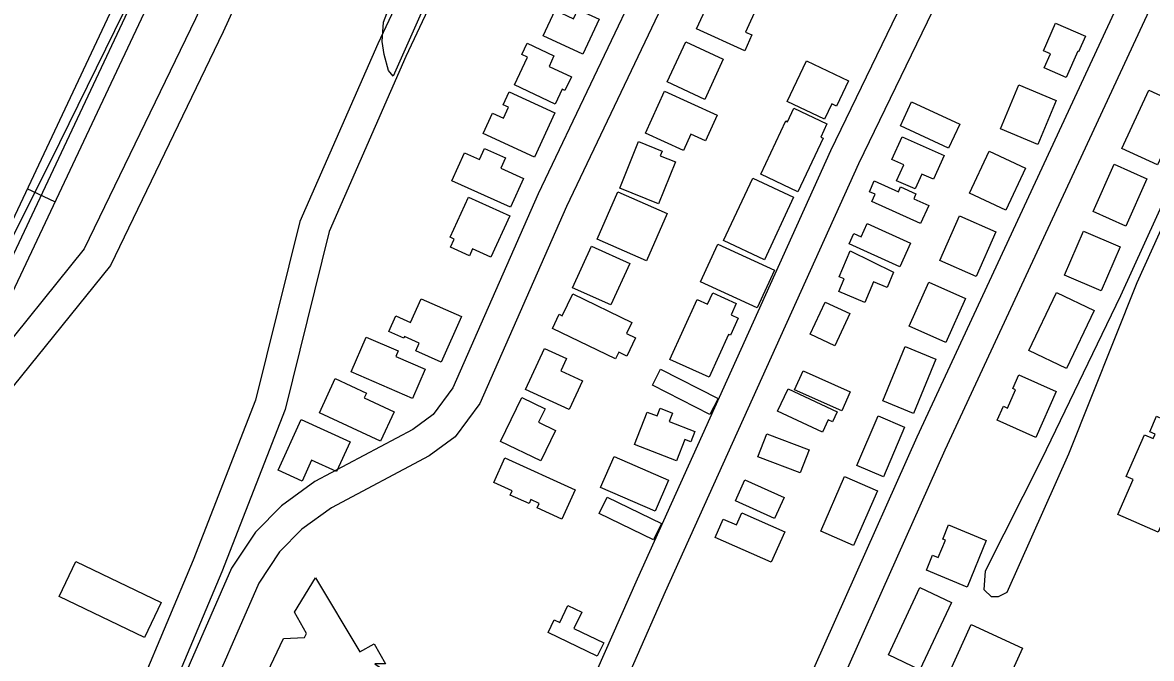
# Model space of a CAD drawing. Extents: x 3704301 to 3742427, y 506229 to 532009.
# Drawn here: x 3722946 to 3724042, y 523018 to 523636 of the extents above; entities that cross this region are included whole.
import ezdxf

# ---------------------------------------------------------------- set-up
doc = ezdxf.new("R2010")
doc.units = 0
for name, color, linetype in [('V-BLDG-OTLN', 7, 'Continuous'), ('V-ROAD-CNTR', 7, 'Continuous'), ('V-SITE-OTLN', 7, 'Continuous'), ('V-SITE-VEGE', 7, 'Continuous')]:
    doc.layers.add(name, color=color, linetype=linetype)

msp = doc.modelspace()

# ---------------------------------------------------------------- linework, layer by layer
at = {"layer": 'V-BLDG-OTLN'}
for points in [[(3723615.2, 523671.9), (3723659.6, 523652), (3723648, 523626.3), (3723654.1, 523623.6), (3723647.2, 523608.3), (3723600.4, 523629.4), (3723610.8, 523652.4), (3723607.1, 523654)], [(3723485.1, 523648.3), (3723505.7, 523638.8), (3723489.9, 523604.9), (3723451.3, 523622.9), (3723462.8, 523647.7), (3723480.8, 523639.3)], [(3723949.2, 523635.1), (3723978.1, 523622.5), (3723971.5, 523607.3), (3723970.7, 523607.7), (3723959.5, 523582.2), (3723938.2, 523591.6), (3723944.1, 523605.1), (3723937.4, 523608.1)], [(3723589.9, 523616.9), (3723626.3, 523600), (3723608.3, 523561), (3723571.9, 523577.9)], [(3723463, 523556.3), (3723423.3, 523575.1), (3723436.1, 523602), (3723430.5, 523604.7), (3723435.7, 523615.7), (3723461.8, 523603.3), (3723457, 523593.1), (3723478.7, 523582.8), (3723472.5, 523569.7), (3723469.9, 523570.9)], [(3723724.7, 523541.8), (3723688.3, 523559), (3723707, 523598.6), (3723748.1, 523579.1), (3723736.4, 523554.5), (3723731.8, 523556.7)], [(3723949.8, 523559.9), (3723931.8, 523517.2), (3723895.6, 523532.4), (3723913.5, 523575.2)], [(3723418.3, 523568.4), (3723462.7, 523548), (3723442.9, 523504.9), (3723392.9, 523527.8), (3723402, 523547.6), (3723412.7, 523542.7), (3723417.7, 523553.4), (3723412.5, 523555.8)], [(3723594.9, 523527.2), (3723587.7, 523511.3), (3723550.6, 523528.3), (3723569.3, 523569), (3723620.3, 523545.5), (3723608.9, 523520.7)], [(3724074.3, 523554), (3724048.2, 523497.3), (3724013.5, 523513.3), (3724039.6, 523570)], [(3723698.8, 523471.3), (3723662.8, 523488.2), (3723687, 523540.1), (3723688.7, 523539.3), (3723694.8, 523552.3), (3723727, 523537.2), (3723720.9, 523524.4), (3723723.2, 523523.4)], [(3723845.1, 523513.5), (3723798.3, 523535.4), (3723809.2, 523558.7), (3723856, 523536.8)], [(3723579.9, 523500.2), (3723563.5, 523459.4), (3723525.7, 523474.6), (3723544, 523520.1), (3723567, 523510.8), (3723565.1, 523506.2)], [(3723840.8, 523506.3), (3723830.5, 523483.4), (3723819.2, 523488.4), (3723812.6, 523473.9), (3723794.7, 523481.9), (3723801.7, 523497.4), (3723790.2, 523502.5), (3723800.1, 523524.7)], [(3723419.7, 523456.1), (3723362.7, 523481.8), (3723375, 523509.1), (3723389.3, 523502.6), (3723394.2, 523513.4), (3723414.6, 523504.2), (3723410, 523494.2), (3723432.3, 523484.2)], [(3723884.6, 523510.7), (3723919.9, 523494.2), (3723900.7, 523453.3), (3723865.5, 523469.8)], [(3724037.8, 523483.8), (3724017.5, 523437.9), (3723985.6, 523452), (3724005.9, 523497.9)], [(3723694.6, 523465.8), (3723666.2, 523405.2), (3723626.6, 523423.7), (3723655, 523484.3)], [(3723818, 523440.3), (3723770.5, 523461.8), (3723773.7, 523468.8), (3723768.2, 523471.3), (3723773, 523481.9), (3723796.5, 523471.3), (3723798.6, 523475.9), (3723813.4, 523469.2), (3723811.3, 523464.5), (3723826, 523457.9)], [(3723419, 523447.9), (3723400.6, 523407.5), (3723382.7, 523415.6), (3723379.7, 523409.1), (3723361.2, 523417.5), (3723364.7, 523425.3), (3723361, 523427), (3723378.9, 523466.1)], [(3723551.6, 523404.1), (3723503.7, 523425.2), (3723523.9, 523471.2), (3723571.8, 523450.1)], [(3723891.1, 523432.4), (3723872, 523388.8), (3723836.6, 523404.3), (3723855.8, 523447.9)], [(3723797.7, 523398.3), (3723748.6, 523420.5), (3723753.1, 523430.5), (3723760.1, 523427.3), (3723766, 523440.4), (3723808.1, 523421.3)], [(3724011.8, 523417.7), (3723993.4, 523375), (3723957.9, 523390.2), (3723976.3, 523433)], [(3723621.1, 523420.4), (3723676.1, 523395), (3723659.3, 523358.3), (3723604.2, 523383.7)], [(3723517.1, 523361.2), (3723479.8, 523378), (3723498.1, 523418.5), (3723535.4, 523401.6)], [(3723772.3, 523383.8), (3723763.8, 523363.6), (3723738.5, 523374.2), (3723743.6, 523386.5), (3723738.9, 523388.4), (3723749.5, 523413.7), (3723791.6, 523393.2), (3723785.5, 523378.3)], [(3723861.6, 523367.4), (3723842.4, 523324.7), (3723806.9, 523340.6), (3723826, 523383.4)], [(3723332.6, 523367.2), (3723371.8, 523350), (3723352.3, 523305.6), (3723327.5, 523316.5), (3723330.8, 523324.1), (3723316.5, 523330.4), (3723315.8, 523328.9), (3723301.2, 523335.3), (3723308, 523350.7), (3723322.5, 523344.3)], [(3723521.6, 523308.8), (3723460.2, 523338.4), (3723466.9, 523352.2), (3723469.9, 523350.7), (3723480.1, 523371.9), (3723537.4, 523344.3), (3723532.2, 523333.5), (3723541.1, 523329.2), (3723532.5, 523311.4), (3723524.7, 523315.2)], [(3723574.4, 523308.3), (3723600.9, 523366.5), (3723611.1, 523361.9), (3723616.1, 523373), (3723638.9, 523362.6), (3723633.9, 523351.5), (3723640.7, 523348.4), (3723633.2, 523331.7), (3723631.5, 523332.5), (3723612.7, 523291)], [(3723749.2, 523352.9), (3723734.6, 523321.6), (3723710.8, 523332.7), (3723725.4, 523364)], [(3723923.3, 523317), (3723950.1, 523373.2), (3723986.7, 523355.8), (3723959.8, 523299.5)], [(3723308.1, 523311), (3723336.6, 523298.8), (3723324.4, 523270.4), (3723264.8, 523296.1), (3723279.3, 523329.9), (3723310.5, 523316.5)], [(3723832.8, 523308.4), (3723811, 523255.7), (3723781.2, 523268.1), (3723803, 523320.7)], [(3723476.6, 523259.5), (3723434.2, 523279), (3723452.6, 523318.9), (3723473.8, 523309.2), (3723468.3, 523297.3), (3723489.5, 523287.5)], [(3723613.3, 523254.9), (3723557.4, 523283.3), (3723565.3, 523298.9), (3723621.2, 523270.4)], [(3723277.5, 523270.8), (3723306.4, 523257.4), (3723293.1, 523228.9), (3723233.9, 523256.4), (3723249.3, 523289.7), (3723279.7, 523275.6)], [(3723703.8, 523297.2), (3723749.7, 523276.9), (3723741.5, 523258.3), (3723695.6, 523278.6)], [(3723949.7, 523277.1), (3723929.8, 523232.4), (3723892.3, 523249.1), (3723898.4, 523262.7), (3723902.4, 523260.9), (3723910.3, 523278.6), (3723907.5, 523279.9), (3723913.5, 523293.3)], [(3723722.7, 523237.6), (3723679.1, 523257.9), (3723689.2, 523279.6), (3723736.9, 523257.3), (3723732.4, 523247.6), (3723728.2, 523249.5)], [(3723446.8, 523247.3), (3723463.4, 523239.2), (3723449.1, 523209.6), (3723409.9, 523228.5), (3723430.6, 523271.2), (3723453.1, 523260.3)], [(3724064.1, 523175.3), (3724048.8, 523140.4), (3724009.6, 523157.7), (3724024.5, 523191.6), (3724017.8, 523194.6), (3724035.6, 523235), (3724044, 523231.3), (3724045.9, 523235.6), (3724040.6, 523237.9), (3724047.3, 523253), (3724052.6, 523250.6), (3724060.6, 523269), (3724078.3, 523261.2), (3724081, 523267.2), (3724100.9, 523258.4), (3724082.6, 523216.8), (3724090.6, 523213.3), (3724072.3, 523171.7)], [(3723580.8, 523209.6), (3723540, 523225.6), (3723552.4, 523257.1), (3723561.9, 523253.4), (3723564.8, 523260.9), (3723576.8, 523256.1), (3723573.7, 523248), (3723598.6, 523238.2), (3723594.7, 523228.2), (3723589, 523230.4)], [(3723226.2, 523210.3), (3723217, 523190.1), (3723193.8, 523200.7), (3723216.2, 523249.9), (3723263.7, 523228.3), (3723250.5, 523199.3)], [(3723802.5, 523242.6), (3723781.8, 523194.3), (3723756.1, 523205.3), (3723776.8, 523253.6)], [(3723701.1, 523198), (3723660, 523213.6), (3723668.5, 523236), (3723709.6, 523220.3)], [(3723414.1, 523212.6), (3723482.3, 523181.5), (3723469.3, 523153), (3723445.4, 523163.9), (3723447.4, 523168.3), (3723439.3, 523172), (3723437.6, 523168.2), (3723419.3, 523176.5), (3723421.2, 523180.6), (3723403.3, 523188.8)], [(3723560.1, 523160.9), (3723507.1, 523183.8), (3723520.2, 523214.1), (3723573.1, 523190.8)], [(3723676, 523153.6), (3723638, 523170.9), (3723647.3, 523191.3), (3723685.3, 523174.1)], [(3723776.1, 523180.5), (3723752.7, 523127.4), (3723720.9, 523141.4), (3723744.2, 523194.5)], [(3723566.2, 523148.7), (3723558.5, 523132.9), (3723505.8, 523158.7), (3723513.5, 523174.5)], [(3723644.4, 523159.1), (3723686, 523140.8), (3723672.9, 523111.1), (3723618.3, 523135.2), (3723626.2, 523153.2), (3723639.2, 523147.4)], [(3723881.8, 523132.2), (3723863.1, 523087), (3723823.7, 523103.4), (3723829.7, 523117.9), (3723835.2, 523115.7), (3723842.2, 523132.6), (3723839.5, 523133.7), (3723845.2, 523147.4)], [(3723064, 523038.1), (3722981, 523077.9), (3722997.3, 523111.8), (3723080.3, 523072)], [(3723230.1, 523096.1), (3723273.1, 523024.2), (3723287.2, 523031.8), (3723298.1, 523012.3), (3723287.9, 523012.5), (3723296.2, 523006.7), (3723284.6, 522989.7), (3723195.2, 522992.1), (3723195.8, 523002.7), (3723183.6, 523004.2), (3723198.9, 523037), (3723219.4, 523038.1), (3723221.3, 523042), (3723209.6, 523062.8)], [(3723786.7, 523021.1), (3723817.4, 523086.5), (3723848.1, 523072), (3723817.4, 523006.7)], [(3723481.2, 523046.8), (3723510.1, 523033), (3723503.8, 523019.9), (3723456, 523042.8), (3723461.9, 523055.2), (3723467.5, 523052.5), (3723475.4, 523069), (3723488.7, 523062.6)], [(3723917, 523027.8), (3723881.4, 522949.4), (3723831.4, 522972.1), (3723867, 523050.6)]]:
    msp.add_lwpolyline(points, close=True, dxfattribs=at)
at = {"layer": 'V-ROAD-CNTR'}
msp.add_line((3722977, 523461.3), (3722949.9, 523474), dxfattribs=at)
for points in [[(3725638.8, 527171.6), (3725426, 526717.4), (3725352.2, 526550.7), (3725268.1, 526377.3), (3725167.9, 526156.9), (3725041.7, 525880.8), (3724987.5, 525758.8), (3724936.2, 525648.5), (3724913.4, 525607.1), (3724837, 525438), (3724730.8, 525204.1), (3724660.9, 525063), (3724545, 524798.7), (3724377.8, 524444.7), (3724186.5, 524033.7), (3723999.5, 523631.4), (3723814.3, 523232.6), (3723675, 522920.5), (3723644.6, 522853.2), (3723634.4, 522810.6)], [(3725666, 527159), (3725453.3, 526705), (3725379.4, 526538.1), (3725295.2, 526364.5), (3725195.2, 526144.5), (3725069, 525868.4), (3725014.8, 525746.4), (3724962.9, 525634.9), (3724940.2, 525593.6), (3724864.3, 525425.6), (3724757.9, 525191.2), (3724688.1, 525050.4), (3724572.3, 524786.3), (3724405, 524432), (3724213.7, 524021), (3724026.7, 523618.7), (3723841.6, 523220.1), (3723702.4, 522908.2), (3723673.1, 522843.4), (3723663.6, 522803.6)], [(3724352.3, 525624.8), (3724266.1, 525444.2), (3724205.1, 525311.6), (3724195.9, 525276), (3724191.6, 525246.1), (3724191.9, 525212.8), (3724200.8, 525139.1), (3724208.1, 525084.4), (3724201.9, 525038.6), (3724178.3, 524967.6), (3724024.8, 524642.6), (3723854.6, 524276.8), (3723636, 523796.9), (3723473.8, 523456.8), (3723389.6, 523265.5), (3723365.7, 523233.2), (3723340.6, 523214.7), (3723245.5, 523164.2), (3723216.7, 523143.2), (3723195.2, 523121.4), (3723175, 523091), (3723057.9, 522822.5)], [(3723971.5, 525519.3), (3723962, 525471.2), (3723822.4, 525182.7), (3723686.5, 524888.3), (3723521.7, 524521.3), (3723386.2, 524227.5), (3723261.6, 523964), (3723113.4, 523639.2), (3723005.4, 523415.6), (3722910.9, 523298.4), (3722780.6, 523024.3), (3722722.1, 522881.3), (3722711.5, 522844.2)], [(3724001, 525513.5), (3723990.7, 525461.6), (3723849.5, 525169.9), (3723713.8, 524875.9), (3723549, 524508.9), (3723413.4, 524214.8), (3723288.8, 523951.4), (3723140.5, 523626.5), (3723030.9, 523399.4), (3722936.4, 523282.3), (3722808, 523012.2), (3722750.5, 522871.5), (3722740.3, 522836)], [(3724172.2, 525504.6), (3724176.6, 525453.3), (3724168.9, 525406.1), (3724054.4, 525176.5), (3723905.2, 524864), (3723768.5, 524569.4), (3723608.4, 524219.4), (3723317.9, 523602.5), (3723243.5, 523432.5), (3723200.5, 523259.7), (3723139, 523101.8), (3723087.3, 522978.7), (3723030.2, 522867.6), (3723022.2, 522826.8)], [(3724142.3, 525502), (3724146.4, 525454.4), (3724140.1, 525415.4), (3724027.4, 525189.7), (3723878.1, 524876.8), (3723741.3, 524582), (3723581.2, 524232.1), (3723290.5, 523614.9), (3723215, 523442.2), (3723171.9, 523268.8), (3723111.2, 523113.1), (3723060.1, 522991.4), (3723001.6, 522877.5), (3722992.8, 522832.6)], [(3723452.2, 522812.5), (3723447.2, 522878.2), (3723542.8, 523094.9), (3723730.8, 523511.3), (3723899.8, 523860.7), (3724058.2, 524209.7), (3724153.3, 524421.3), (3724207.8, 524515.4), (3724241.5, 524555.8), (3724249.1, 524576), (3724251.6, 524608.6), (3724256.8, 524642.5), (3724484.8, 525121.5), (3724619.4, 525427.9), (3724639.1, 525491)], [(3723482.1, 522814.8), (3723477.7, 522873), (3723570.2, 523082.6), (3723758, 523498.6), (3723927, 523847.9), (3724085.6, 524197.3), (3724180.1, 524407.6), (3724232.5, 524498.2), (3724267.7, 524540.5), (3724278.7, 524569.4), (3724281.4, 524605.2), (3724285.8, 524633.6), (3724512.1, 525109), (3724647.6, 525417.4), (3724667.7, 525482.1)], [(3722933.8, 525241.6), (3723020, 525199.7), (3723032, 525187.6), (3723048, 525168.2), (3723112.4, 525113.9), (3723190.8, 525071.3), (3723236.6, 525050.9), (3723295.6, 525021.1), (3723573.6, 524896.1), (3723588.5, 524887.2), (3723600.4, 524868.4), (3723604.3, 524852.3), (3723604.7, 524830.3), (3723604.4, 524815.7), (3723285.8, 524118.5), (3723162.2, 523854.5), (3722924.8, 523350.3), (3722886.7, 523228.7), (3722767, 522992.3), (3722734, 522900.8), (3722705.7, 522835.4)], [(3722691.9, 522841.4), (3722720.1, 522906.3), (3722753.2, 522998.3), (3722872.8, 523234.4), (3722910.8, 523355.8), (3723148.6, 523860.9), (3723272.2, 524124.8), (3723589.5, 524819.1), (3723589.7, 524830.3), (3723589.3, 524850.3), (3723586.4, 524862.5), (3723577.8, 524876.1), (3723566.6, 524882.8), (3723289.1, 525007.5), (3723230.2, 525037.3), (3723184.2, 525057.8), (3723103.9, 525101.5), (3723037.3, 525157.6), (3723020.9, 525177.5), (3723011.1, 525187.4), (3722922.2, 525230.6)], [(3722943.9, 525203.3), (3723002.3, 525175), (3723009.8, 525167.5), (3723026.6, 525147), (3723095.4, 525089), (3723177.5, 525044.3), (3723223.8, 525023.7), (3723282.6, 524994), (3723559.7, 524869.5), (3723567, 524865.1), (3723572.4, 524856.6), (3723574.3, 524848.4), (3723574.7, 524830.3), (3723574.6, 524822.5), (3723258.5, 524131.1), (3723135, 523867.3), (3722896.8, 523361.2), (3722858.9, 523240), (3722739.4, 523004.2), (3722706.1, 522911.9), (3722678.2, 522847.3)], [(3723811, 524253.5), (3723608.8, 523809.5), (3723446.5, 523469.3), (3723363.5, 523280.6), (3723344.3, 523254.7), (3723324.6, 523240.2), (3723229.5, 523189.7), (3723197.1, 523166), (3723171.8, 523140.4), (3723148.6, 523105.4), (3723030.4, 522834.5)]]:
    msp.add_lwpolyline(points, dxfattribs=at)
at = {"layer": 'V-SITE-OTLN'}
msp.add_lwpolyline([(3723360.6, 524342.2), (3723257.9, 524126.6), (3723164.7, 523904.6), (3723079.4, 523718.8), (3722981.3, 523518.7), (3722855.9, 523267.9)], dxfattribs=at)
at = {"layer": 'V-SITE-VEGE'}
for points in [[(3723505.6, 524053.2), (3723430.6, 523858.3), (3723337.8, 523656.3), (3723305.7, 523583.4), (3723300.9, 523588.9), (3723296.7, 523604.6), (3723295, 523617.1), (3723296.3, 523636.1), (3723318.5, 523694.6), (3723378.3, 523819.8), (3723444.4, 523952.2), (3723479, 524022.7), (3723496, 524057.2)], [(3724174.5, 523705), (3724108.6, 523560.8), (3724028.1, 523382.6), (3723961.6, 523216.3), (3723901.9, 523081.7), (3723893.2, 523077.6), (3723886.9, 523077.5), (3723879.8, 523084.5), (3723881.1, 523102.7), (3723935.7, 523211.3), (3724012.5, 523370.5), (3724080.7, 523520.3), (3724135.2, 523640.7), (3724166.6, 523712.7), (3724172.8, 523719.1), (3724176.7, 523716.8), (3724176, 523711.3)]]:
    msp.add_lwpolyline(points, close=True, dxfattribs=at)

doc.saveas('drawing.dxf')
